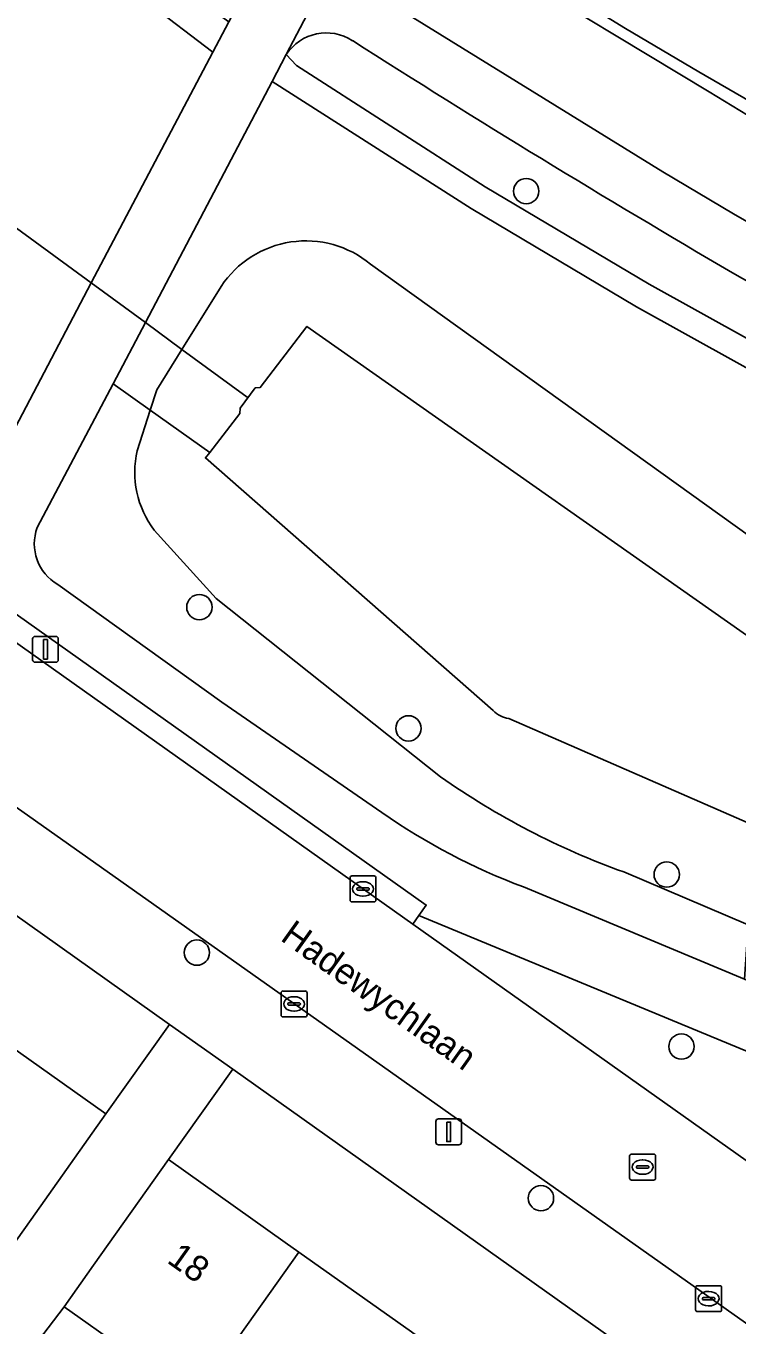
# Model space of a CAD drawing. Extents: x 162803 to 163818, y 381639 to 382475.
# Drawn here: x 163002.9 to 163030.4, y 382007.2 to 382057.4 of the extents above; entities that cross this region are included whole.
import ezdxf

# ---------------------------------------------------------------- set-up
doc = ezdxf.new("R2010")
doc.units = 0
for name, color, linetype in [('IMGEO_Boom', 7, 'Continuous'), ('IMGEO_Damwand', 7, 'Continuous'), ('IMGEO_Duiker', 7, 'Continuous'), ('IMGEO_Erf', 7, 'Continuous'), ('IMGEO_Groenvoorziening', 7, 'Continuous'), ('IMGEO_Haag', 7, 'Continuous'), ('IMGEO_Kolk', 7, 'Continuous'), ('IMGEO_Lichtmast', 7, 'Continuous'), ('IMGEO_Meer_plas_ven_vijver', 7, 'Continuous'), ('IMGEO_Oever', 7, 'Continuous'), ('IMGEO_Openbare_ruimte_label', 7, 'Continuous'), ('IMGEO_Pand', 7, 'Continuous'), ('IMGEO_Pand_nummerreeks', 7, 'Continuous'), ('IMGEO_Rijbaan_lokaal_gesloten', 7, 'Continuous'), ('IMGEO_Rijbaan_lokaal_open', 7, 'Continuous'), ('IMGEO_Rioolput', 7, 'Continuous'), ('IMGEO_Voetpad_gesloten', 7, 'Continuous'), ('IMGEO_Voetpad_open', 7, 'Continuous')]:
    doc.layers.add(name, color=color, linetype=linetype)

msp = doc.modelspace()

# ---------------------------------------------------------------- linework, layer by layer
at = {"layer": 'IMGEO_Boom'}
for centre in [(163022.256, 382051.05), (163009.639, 382034.992), (163017.711, 382030.312), (163027.68, 382024.668), (163009.543, 382021.655), (163028.247, 382018.029), (163022.826, 382012.175)]:
    msp.add_circle(centre, 0.489, dxfattribs=at)
at = {"layer": 'IMGEO_Damwand'}
msp.add_lwpolyline([(163011.987, 382043.47), (163011.798, 382043.458), (163011.217, 382042.669), (163011.202, 382042.471)], dxfattribs=at)
at = {"layer": 'IMGEO_Duiker'}
for points in [[(163005.466, 382047.505), (162974.599, 382070.108), (162970.901, 382072.816), (162970.703, 382072.961)], [(163011.516, 382043.075), (163011.343, 382043.202), (163008.967, 382044.942), (163007.557, 382045.975), (163005.466, 382047.505)]]:
    msp.add_lwpolyline(points, dxfattribs=at)
at = {"layer": 'IMGEO_Erf'}
for points in [[(162969.337, 382046.646), (162966.877, 382043.183), (162971.85, 382039.659), (162976.524, 382036.346), (162981.522, 382032.804), (162986.518, 382029.263), (162991.153, 382025.978), (162995.918, 382022.601), (163000, 382019.705), (163000.963, 382019.023), (163006.032, 382015.435), (163008.484, 382018.885), (163000, 382024.908)], [(163035.082, 382000), (163010.924, 382017.152), (163008.445, 382013.666), (163012.948, 382010.471), (163013.477, 382010.096), (163017.822, 382007.013), (163018.269, 382006.696), (163022.801, 382003.479), (163027.629, 382000.054), (163032.557, 381996.557), (163037.499, 381993.051), (163042.272, 381989.664), (163047.167, 381986.19), (163052.147, 381982.657), (163057.005, 381979.21), (163061.924, 381975.72), (163066.66, 381972.359), (163071.546, 381968.892), (163076.288, 381965.527), (163081.433, 381961.877), (163083.894, 381965.344)]]:
    msp.add_lwpolyline(points, close=True, dxfattribs=at)
msp.add_lwpolyline([(163008.922, 382004.791), (163004.422, 382007.982), (163001.809, 382004.573)], dxfattribs=at)
at = {"layer": 'IMGEO_Groenvoorziening'}
for points in [[(162979.279, 382080.171), (162966.406, 382088.6), (162957.972, 382093.775), (162957.595, 382092.972), (162964.013, 382088.892), (162975.64, 382081.142), (162988.306, 382072.452), (163000, 382064.141), (163010.153, 382056.414), (163010.771, 382057.59)], [(163031.983, 382053.266), (163029.316, 382054.876), (163021.065, 382059.867), (163016.465, 382062.979), (163014.754, 382059.7), (163027.532, 382051.791), (163030.253, 382050.172), (163039.317, 382044.993), (163044.701, 382042.138), (163046.569, 382045.324)], [(163013.387, 382055.899), (163012.993, 382056.322), (163012.449, 382055.286), (163020.128, 382050.379), (163026.516, 382046.585), (163036.256, 382041.174), (163049.409, 382034.22), (163049.401, 382035.49), (163036.742, 382042.048), (163027.002, 382047.459), (163020.669, 382051.22)], [(163018.116, 382023.094), (163017.878, 382022.758), (163031.46, 382013.134), (163032.377, 382017.185)]]:
    msp.add_lwpolyline(points, close=True, dxfattribs=at)
for points in [[(163001.555, 382040.071), (163005.466, 382047.505), (163010.153, 382056.414), (163000, 382064.141)], [(163012.993, 382056.322), (163013.387, 382055.899), (163020.669, 382051.22), (163027.002, 382047.459), (163036.742, 382042.048), (163049.401, 382035.49), (163049.388, 382037.569), (163044.14, 382040.222), (163038.175, 382043.387), (163030.225, 382047.896)], [(163055.399, 382030.167), (163049.409, 382034.22), (163036.256, 382041.174), (163026.516, 382046.585), (163020.128, 382050.379), (163012.449, 382055.286), (163007.557, 382045.975), (163006.306, 382043.606), (163007.74, 382042.592), (163007.992, 382043.376), (163008.967, 382044.942), (163010.479, 382047.372)], [(163016.246, 382048.232), (163032.009, 382036.915)], [(163007.237, 382041.027), (163007.74, 382042.592), (163006.306, 382043.606), (163003.377, 382038.062)], [(163018.949, 382028.446), (163010.289, 382035.328), (163007.896, 382037.967)], [(163004.17, 382035.865), (163010.504, 382031.32), (163016.682, 382027.061)], [(163022.151, 382024.19), (163030.686, 382020.628), (163030.824, 382022.727), (163026.018, 382024.77)]]:
    msp.add_lwpolyline(points, dxfattribs=at)
for centre, radius, start, end in [((163014.539, 382055.309), 1.848, 56.8824, 146.7616), ((163249.982, 382424.305), 435.863, 237.46195, 239.72251), ((163013.75, 382045.206), 3.923, 50.4755, 146.4879), ((163010.802, 382040.194), 3.661, 166.8459, 217.4612), ((163005.089, 382037.438), 1.822, 159.9786, 239.7152), ((163036.076, 382052.746), 29.729, 234.8238, 250.2259), ((163030.965, 382047.624), 25.037, 235.2167, 249.3881)]:
    msp.add_arc(centre, radius, start, end, dxfattribs=at)
at = {"layer": 'IMGEO_Haag'}
for points in [[(162979.279, 382080.171), (162966.406, 382088.6), (162957.972, 382093.775), (162957.595, 382092.972), (162964.013, 382088.892), (162975.64, 382081.142), (162988.306, 382072.452), (163000, 382064.141), (163010.153, 382056.414), (163010.771, 382057.59)], [(163031.983, 382053.266), (163029.316, 382054.876), (163021.065, 382059.867), (163016.465, 382062.979), (163014.754, 382059.7), (163027.532, 382051.791), (163030.253, 382050.172), (163039.317, 382044.993), (163044.701, 382042.138), (163046.569, 382045.324)], [(163013.387, 382055.899), (163012.993, 382056.322), (163012.449, 382055.286), (163020.128, 382050.379), (163026.516, 382046.585), (163036.256, 382041.174), (163049.409, 382034.22), (163049.401, 382035.49), (163036.742, 382042.048), (163027.002, 382047.459), (163020.669, 382051.22)]]:
    msp.add_lwpolyline(points, close=True, dxfattribs=at)
at = {"layer": 'IMGEO_Kolk'}
for p, q in [((163015.455, 382023.688), (163015.455, 382024.54)), ((163015.53, 382024.614), (163016.382, 382024.614)), ((163015.943, 382024.394), (163015.968, 382024.394)), ((163016.456, 382024.54), (163016.456, 382023.688)), ((163015.714, 382024.108), (163015.714, 382024.12)), ((163016.152, 382024.071), (163015.754, 382024.071)), ((163015.757, 382024.157), (163016.155, 382024.157)), ((163015.966, 382023.834), (163015.941, 382023.834)), ((163016.198, 382024.12), (163016.198, 382024.108)), ((163016.382, 382023.614), (163015.53, 382023.614)), ((163012.793, 382019.248), (163012.793, 382020.1)), ((163012.868, 382020.174), (163013.72, 382020.174)), ((163013.281, 382019.954), (163013.306, 382019.954)), ((163013.794, 382020.1), (163013.794, 382019.248)), ((163013.052, 382019.668), (163013.052, 382019.68)), ((163013.49, 382019.631), (163013.092, 382019.631)), ((163013.095, 382019.717), (163013.493, 382019.717)), ((163013.304, 382019.394), (163013.279, 382019.394)), ((163013.536, 382019.68), (163013.536, 382019.668)), ((163013.72, 382019.174), (163012.868, 382019.174)), ((163028.796, 382007.872), (163028.796, 382008.724)), ((163028.871, 382008.798), (163029.723, 382008.798)), ((163029.797, 382008.724), (163029.797, 382007.872)), ((163029.055, 382008.292), (163029.055, 382008.304)), ((163029.493, 382008.255), (163029.095, 382008.255)), ((163029.098, 382008.341), (163029.496, 382008.341)), ((163029.284, 382008.578), (163029.309, 382008.578)), ((163029.539, 382008.304), (163029.539, 382008.292)), ((163029.723, 382007.798), (163028.871, 382007.798)), ((163029.307, 382008.018), (163029.282, 382008.018))]:
    msp.add_line(p, q, dxfattribs=at)
for points in [[(163015.455, 382023.688), (163015.455, 382024.54)], [(163015.53, 382024.614), (163016.382, 382024.614)], [(163016.456, 382024.54), (163016.456, 382023.688)], [(163016.382, 382023.614), (163015.53, 382023.614)], [(163012.793, 382019.248), (163012.793, 382020.1)], [(163012.868, 382020.174), (163013.72, 382020.174)], [(163013.794, 382020.1), (163013.794, 382019.248)], [(163013.72, 382019.174), (163012.868, 382019.174)], [(163028.796, 382007.872), (163028.796, 382008.724)], [(163028.871, 382008.798), (163029.723, 382008.798)], [(163029.797, 382008.724), (163029.797, 382007.872)], [(163029.723, 382007.798), (163028.871, 382007.798)]]:
    msp.add_lwpolyline(points, dxfattribs=at)
for centre, radius, start, end in [((163015.532, 382024.538), 0.0765, 91.552, 178.448), ((163015.532, 382024.538), 0.0765, 91.552, 178.448), ((163016.38, 382024.538), 0.0765, 1.552, 88.448), ((163016.38, 382024.538), 0.0765, 1.552, 88.448), ((163015.754, 382024.117), 0.0403, 85.8775, 175.7526), ((163015.751, 382024.107), 0.0366, 178.938, 274.7102), ((163016.155, 382024.114), 0.043, 264.8664, 352.4533), ((163016.159, 382024.119), 0.0386, 1.7309, 96.639), ((163015.532, 382023.69), 0.0765, 181.552, 268.448), ((163015.532, 382023.69), 0.0765, 181.552, 268.448), ((163016.38, 382023.69), 0.0765, 271.552, 358.448), ((163016.38, 382023.69), 0.0765, 271.552, 358.448), ((163012.87, 382020.098), 0.0765, 91.552, 178.448), ((163012.87, 382020.098), 0.0765, 91.552, 178.448), ((163013.718, 382020.098), 0.0765, 1.552, 88.448), ((163013.718, 382020.098), 0.0765, 1.552, 88.448), ((163012.87, 382019.25), 0.0765, 181.552, 268.448), ((163012.87, 382019.25), 0.0765, 181.552, 268.448), ((163013.092, 382019.677), 0.0403, 85.8775, 175.7526), ((163013.089, 382019.667), 0.0366, 178.938, 274.7102), ((163013.493, 382019.674), 0.043, 264.8664, 352.4533), ((163013.497, 382019.679), 0.0386, 1.7309, 96.639), ((163013.718, 382019.25), 0.0765, 271.552, 358.448), ((163013.718, 382019.25), 0.0765, 271.552, 358.448), ((163028.873, 382008.722), 0.0765, 91.552, 178.448), ((163028.873, 382008.722), 0.0765, 91.552, 178.448), ((163029.721, 382008.722), 0.0765, 1.552, 88.448), ((163029.721, 382008.722), 0.0765, 1.552, 88.448), ((163029.095, 382008.301), 0.0403, 85.8775, 175.7526), ((163029.092, 382008.291), 0.0366, 178.938, 274.7102), ((163029.496, 382008.298), 0.043, 264.8664, 352.4533), ((163029.5, 382008.303), 0.0386, 1.7309, 96.639), ((163028.873, 382007.874), 0.0765, 181.552, 268.448), ((163028.873, 382007.874), 0.0765, 181.552, 268.448), ((163029.721, 382007.874), 0.0765, 271.552, 358.448), ((163029.721, 382007.874), 0.0765, 271.552, 358.448)]:
    msp.add_arc(centre, radius, start, end, dxfattribs=at)
for centre, major_axis, ratio, start_param, end_param in [((163015.942, 382024.114), (-0.387, 0.002), 0.722429, 4.712389, 7.853982), ((163015.967, 382024.114), (-0.39, 0.002), 0.717154, 1.570796, 4.712389), ((163013.28, 382019.674), (-0.387, 0.002), 0.722429, 4.712389, 7.853982), ((163013.305, 382019.674), (-0.39, 0.002), 0.717154, 1.570796, 4.712389), ((163029.283, 382008.298), (-0.387, 0.002), 0.722429, 4.712389, 7.853982), ((163029.308, 382008.298), (-0.39, 0.002), 0.717154, 1.570796, 4.712389)]:
    msp.add_ellipse(centre, major_axis=major_axis, ratio=ratio, start_param=start_param, end_param=end_param, dxfattribs=at)
at = {"layer": 'IMGEO_Lichtmast'}
for p, q in [((163003.301, 382033.863), (163004.091, 382033.863)), ((163004.091, 382033.863), (163003.301, 382033.863)), ((163003.201, 382032.963), (163003.201, 382033.763)), ((163003.201, 382033.763), (163003.201, 382032.963)), ((163004.191, 382033.763), (163004.191, 382032.963)), ((163004.191, 382032.963), (163004.191, 382033.763)), ((163004.091, 382032.863), (163003.301, 382032.863)), ((163003.301, 382032.863), (163004.091, 382032.863)), ((163018.867, 382015.237), (163019.657, 382015.237)), ((163019.657, 382015.237), (163018.867, 382015.237)), ((163018.767, 382014.337), (163018.767, 382015.137)), ((163018.767, 382015.137), (163018.767, 382014.337)), ((163019.757, 382015.137), (163019.757, 382014.337)), ((163019.757, 382014.337), (163019.757, 382015.137)), ((163019.657, 382014.237), (163018.867, 382014.237)), ((163018.867, 382014.237), (163019.657, 382014.237))]:
    msp.add_line(p, q, dxfattribs=at)
for points in [[(163003.621, 382033.738), (163003.771, 382033.738), (163003.771, 382032.988), (163003.621, 382032.988), (163003.621, 382033.738)], [(163019.187, 382015.112), (163019.337, 382015.112), (163019.337, 382014.362), (163019.187, 382014.362), (163019.187, 382015.112)]]:
    msp.add_lwpolyline(points, dxfattribs=at)
for centre, start, end in [((163003.301, 382033.763), 90, 180), ((163003.301, 382033.763), 90, 180), ((163004.091, 382033.763), 0, 90), ((163004.091, 382033.763), 360, 90), ((163003.301, 382032.963), 180, 270), ((163003.301, 382032.963), 180, 270), ((163004.091, 382032.963), 270, 0), ((163004.091, 382032.963), 270, 0), ((163018.867, 382015.137), 90, 180), ((163018.867, 382015.137), 90, 180), ((163019.657, 382015.137), 0, 90), ((163019.657, 382015.137), 360, 90), ((163018.867, 382014.337), 180, 270), ((163018.867, 382014.337), 180, 270), ((163019.657, 382014.337), 270, 0), ((163019.657, 382014.337), 270, 0)]:
    msp.add_arc(centre, 0.1, start, end, dxfattribs=at)
at = {"layer": 'IMGEO_Meer_plas_ven_vijver'}
for points in [[(163033.174, 382032.213), (163013.79, 382045.828), (163011.987, 382043.47), (163011.798, 382043.458), (163011.217, 382042.669), (163011.202, 382042.471), (163010.039, 382040.966), (163009.872, 382040.75), (163020.985, 382031.002)], [(163021.58, 382030.689), (163031.075, 382026.555), (163072.1, 382008.691)]]:
    msp.add_lwpolyline(points, dxfattribs=at)
msp.add_arc((163021.758, 382031.749), 1.075, 224.031, 260.4757, dxfattribs=at)
at = {"layer": 'IMGEO_Oever'}
for points in [[(163032.009, 382036.915), (163016.246, 382048.232)], [(163010.479, 382047.372), (163008.967, 382044.942), (163007.992, 382043.376), (163007.74, 382042.592), (163010.039, 382040.966), (163011.202, 382042.471), (163011.217, 382042.669), (163011.798, 382043.458), (163011.987, 382043.47), (163013.79, 382045.828), (163033.174, 382032.213)], [(163009.872, 382040.75), (163010.039, 382040.966), (163007.74, 382042.592), (163007.237, 382041.027)], [(163020.985, 382031.002), (163009.872, 382040.75)], [(163007.896, 382037.967), (163010.289, 382035.328), (163018.949, 382028.446)], [(163026.018, 382024.77), (163030.824, 382022.727), (163031.075, 382026.555), (163021.58, 382030.689)]]:
    msp.add_lwpolyline(points, dxfattribs=at)
for centre, radius, start, end in [((163013.75, 382045.206), 3.923, 50.4755, 146.4879), ((163010.802, 382040.194), 3.661, 166.8459, 217.4612), ((163021.758, 382031.749), 1.075, 224.031, 260.4757), ((163036.076, 382052.746), 29.729, 234.8238, 250.2259)]:
    msp.add_arc(centre, radius, start, end, dxfattribs=at)
at = {"layer": 'IMGEO_Pand'}
for points in [[(163000.963, 382019.023), (163000, 382017.664), (162996.934, 382013.338), (163000, 382011.18), (163002.012, 382009.756), (163003.144, 382011.355), (163006.032, 382015.435)], [(163013.477, 382010.096), (163012.948, 382010.471), (163008.445, 382013.666), (163005.557, 382009.585), (163004.422, 382007.982), (163008.922, 382004.791), (163009.451, 382004.416)], [(163018.269, 382006.696), (163017.822, 382007.013), (163013.477, 382010.096), (163009.451, 382004.416), (163007.826, 382002.125), (163012.618, 381998.725), (163014.243, 382001.017)]]:
    msp.add_lwpolyline(points, close=True, dxfattribs=at)
at = {"layer": 'IMGEO_Rijbaan_lokaal_gesloten'}
msp.add_lwpolyline([(163028.918, 382055.659), (163034.955, 382052.168), (163050.014, 382044.011), (163063.5, 382037.077), (163108.02, 382014.523), (163116.873, 382009.768), (163125.34, 382004.935), (163128.383, 382010.14), (163126.251, 382011.386), (163125.038, 382012.095)], dxfattribs=at)
msp.add_arc((163144.352, 382254.322), 229.765, 234.59318, 239.84113, dxfattribs=at)
at = {"layer": 'IMGEO_Rijbaan_lokaal_open'}
msp.add_lwpolyline([(162924.094, 382080.905), (162925.141, 382080.252), (162940.646, 382070.58), (162940.946, 382070.393), (162944.453, 382068.159), (162951.044, 382063.961), (162951.212, 382063.853), (162958.651, 382058.394), (162962.384, 382055.718), (162963.554, 382054.88), (162965.988, 382053.161), (162971.264, 382049.436), (162978.206, 382044.6), (162986.475, 382038.685), (163000, 382029.075), (163041.126, 382000), (163087.644, 381967.002), (163090.633, 381971.241), (163086.515, 381974.156), (163077.734, 381980.369), (163049.995, 382000), (163031.46, 382013.134), (163017.878, 382022.758), (163000, 382035.427)], dxfattribs=at)
at = {"layer": 'IMGEO_Rioolput'}
for p, q in [((163026.248, 382012.952), (163026.248, 382013.804)), ((163026.323, 382013.878), (163027.175, 382013.878)), ((163027.249, 382013.804), (163027.249, 382012.952)), ((163026.507, 382013.372), (163026.507, 382013.384)), ((163026.945, 382013.335), (163026.547, 382013.335)), ((163026.55, 382013.421), (163026.948, 382013.421)), ((163026.736, 382013.658), (163026.761, 382013.658)), ((163026.991, 382013.384), (163026.991, 382013.372)), ((163027.175, 382012.878), (163026.323, 382012.878)), ((163026.759, 382013.098), (163026.734, 382013.098))]:
    msp.add_line(p, q, dxfattribs=at)
for points in [[(163026.248, 382012.952), (163026.248, 382013.804)], [(163026.323, 382013.878), (163027.175, 382013.878)], [(163027.249, 382013.804), (163027.249, 382012.952)], [(163027.175, 382012.878), (163026.323, 382012.878)]]:
    msp.add_lwpolyline(points, dxfattribs=at)
for centre, radius, start, end in [((163026.325, 382013.802), 0.0765, 91.552, 178.448), ((163026.325, 382013.802), 0.0765, 91.552, 178.448), ((163027.173, 382013.802), 0.0765, 1.552, 88.448), ((163027.173, 382013.802), 0.0765, 1.552, 88.448), ((163026.547, 382013.381), 0.0403, 85.8775, 175.7526), ((163026.544, 382013.371), 0.0366, 178.938, 274.7102), ((163026.948, 382013.378), 0.043, 264.8664, 352.4533), ((163026.952, 382013.383), 0.0386, 1.7309, 96.639), ((163026.325, 382012.954), 0.0765, 181.552, 268.448), ((163026.325, 382012.954), 0.0765, 181.552, 268.448), ((163027.173, 382012.954), 0.0765, 271.552, 358.448), ((163027.173, 382012.954), 0.0765, 271.552, 358.448)]:
    msp.add_arc(centre, radius, start, end, dxfattribs=at)
for centre, major_axis, ratio, start_param, end_param in [((163026.735, 382013.378), (-0.387, 0.002), 0.722429, 4.712389, 7.853982), ((163026.76, 382013.378), (-0.39, 0.002), 0.717154, 1.570796, 4.712389)]:
    msp.add_ellipse(centre, major_axis=major_axis, ratio=ratio, start_param=start_param, end_param=end_param, dxfattribs=at)
at = {"layer": 'IMGEO_Voetpad_gesloten'}
for points in [[(163003.377, 382038.062), (163006.306, 382043.606), (163007.557, 382045.975), (163012.449, 382055.286), (163012.993, 382056.322), (163014.754, 382059.7), (163016.465, 382062.979), (163014.396, 382064.481), (163012.658, 382061.177), (163010.771, 382057.59), (163010.153, 382056.414), (163005.466, 382047.505), (163001.555, 382040.071), (162999.764, 382036.698), (163018.398, 382023.492), (163018.116, 382023.094), (163032.377, 382017.185), (163034.633, 382016.251), (163063.928, 382003.918)], [(163016.682, 382027.061), (163010.504, 382031.32), (163004.17, 382035.865)], [(163064.744, 382006.417), (163030.686, 382020.628), (163022.151, 382024.19)]]:
    msp.add_lwpolyline(points, dxfattribs=at)
for centre, radius, start, end in [((163005.089, 382037.438), 1.822, 159.9786, 239.7152), ((163030.965, 382047.624), 25.037, 235.2167, 249.3881)]:
    msp.add_arc(centre, radius, start, end, dxfattribs=at)
at = {"layer": 'IMGEO_Voetpad_open'}
for points in [[(162923.812, 382076.99), (162939.702, 382067.058), (162943.583, 382064.624), (162947.554, 382062.095), (162951.948, 382058.979), (162951.991, 382058.949), (162952.728, 382058.385), (162959.047, 382053.976), (162964.058, 382050.389), (162968.205, 382047.449), (162969.337, 382046.646), (163000, 382024.908), (163008.484, 382018.885), (163010.924, 382017.152), (163035.082, 382000), (163083.894, 381965.344), (163085.162, 381964.444), (163087.923, 381962.484), (163087.934, 381962.5), (163090.134, 381960.942), (163090.121, 381960.923), (163102.928, 381951.83)], [(163000.959, 382073.995), (163003.733, 382071.977), (163014.396, 382064.481), (163016.465, 382062.979), (163021.065, 382059.867), (163029.316, 382054.876), (163031.983, 382053.266), (163046.569, 382045.324), (163058.984, 382038.838), (163072.977, 382031.794), (163082.613, 382026.944), (163089.255, 382023.601)], [(163045.023, 382041.967), (163044.701, 382042.138), (163039.317, 382044.993), (163030.253, 382050.172), (163027.532, 382051.791), (163014.754, 382059.7), (163012.993, 382056.322)], [(163055.971, 382030.152), (163059.605, 382032.46), (163094.326, 382014.878), (163126.47, 381998.601), (163128.77, 381997.436), (163129.487, 381999.207), (163094.602, 382016.947), (163096.2, 382020.075), (163097.298, 382019.509), (163107.979, 382014.063), (163124.845, 382004.567), (163125.34, 382004.935), (163116.873, 382009.768), (163108.02, 382014.523), (163063.5, 382037.077), (163050.014, 382044.011), (163034.955, 382052.168), (163028.918, 382055.659)], [(163030.225, 382047.896), (163038.175, 382043.387), (163044.14, 382040.222), (163049.388, 382037.569), (163049.401, 382035.49), (163049.409, 382034.22), (163055.399, 382030.167)], [(163103.794, 381946.952), (163107.79, 381952.693), (163107.532, 381952.896), (163107.207, 381953.146), (163099.494, 381958.596), (163090.091, 381965.266), (163087.644, 381967.002), (163041.126, 382000), (163000, 382029.075)], [(163001.809, 382004.573), (163004.422, 382007.982), (163005.557, 382009.585), (163008.445, 382013.666), (163010.924, 382017.152), (163008.484, 382018.885), (163006.032, 382015.435), (163003.144, 382011.355), (163002.012, 382009.756), (162998.404, 382005.3)]]:
    msp.add_lwpolyline(points, dxfattribs=at)
msp.add_lwpolyline([(162999.764, 382036.698), (162999.338, 382035.896), (163000, 382035.427), (163017.878, 382022.758), (163018.116, 382023.094), (163018.398, 382023.492)], close=True, dxfattribs=at)
for centre, radius, start, end in [((163144.352, 382254.322), 229.765, 234.59318, 239.84113), ((163014.539, 382055.309), 1.848, 56.8824, 146.7616), ((163249.982, 382424.305), 435.863, 237.46195, 239.72251)]:
    msp.add_arc(centre, radius, start, end, dxfattribs=at)

# ---------------------------------------------------------------- texts
at = {"layer": 'IMGEO_Openbare_ruimte_label'}
msp.add_text('Hadewychlaan', height=1, rotation=324.4823, dxfattribs=at).set_placement((163012.725, 382022.157))
at = {"layer": 'IMGEO_Pand_nummerreeks'}
msp.add_text('18', height=1, rotation=324.6428, dxfattribs=at).set_placement((163008.343, 382009.716))

doc.saveas('drawing.dxf')
